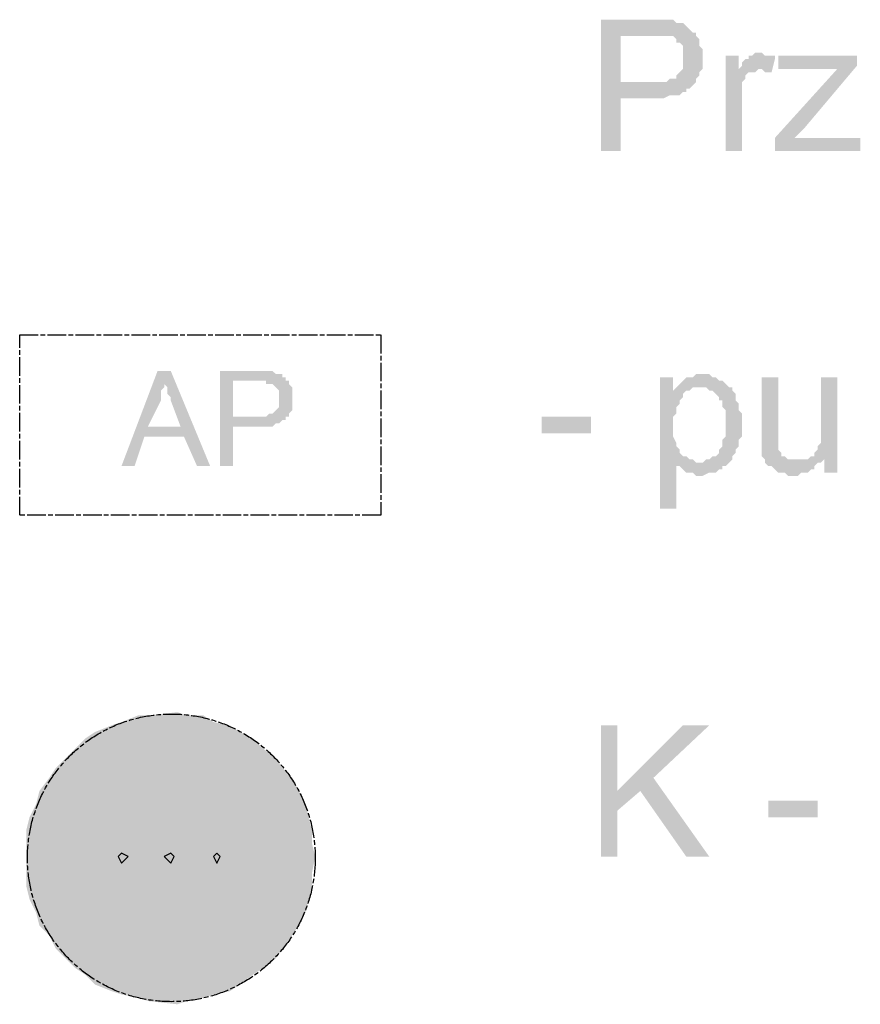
# Model space of a CAD drawing. Header units: millimetres. Extents: x -523 to 1404227, y -783705 to 1038705.
# Tile 434 of 508: x 708836 to 709919, y 235372 to 236642. Entities that reach past the tile are written whole.
import ezdxf

# ---------------------------------------------------------------- set-up
doc = ezdxf.new("R2010")
doc.units = ezdxf.units.MM
doc.linetypes.add('ACAD_ISO08W100', pattern=[36, 24, -3, 6, -3])
doc.layers.add('!!ELEKTRYKA', color=7, linetype='Continuous')

msp = doc.modelspace()

# ---------------------------------------------------------------- hatches: boundary and pattern name
at = {"layer": '!!ELEKTRYKA', "linetype": 'ACAD_ISO08W100'}
for color, points in [(7, [(709648.42, 236641.76), (709584.92, 236641.76), (709584.92, 236472.42), (709610.32, 236472.42), (709610.32, 236540.16), (709652.65, 236540.16), (709656.89, 236540.16), (709661.12, 236540.16), (709665.35, 236540.16), (709673.82, 236544.39), (709678.05, 236544.39), (709682.29, 236544.39), (709686.52, 236544.39), (709690.75, 236548.62), (709694.99, 236548.62), (709694.99, 236552.86), (709699.22, 236552.86), (709703.45, 236557.09), (709703.45, 236557.09), (709610.32, 236561.32), (709610.32, 236620.59), (709652.65, 236620.59), (709707.69, 236624.83), (709703.45, 236624.83), (709699.22, 236629.06), (709694.99, 236633.29), (709694.99, 236633.29), (709690.75, 236637.53), (709686.52, 236637.53), (709682.29, 236637.53), (709678.05, 236641.76), (709673.82, 236641.76), (709669.59, 236641.76), (709665.35, 236641.76), (709661.12, 236641.76), (709656.89, 236641.76)]), (7, [(709707.69, 236624.83), (709652.65, 236620.59), (709678.05, 236620.59), (709682.29, 236616.36), (709682.29, 236612.13), (709686.52, 236612.13), (709686.52, 236612.13), (709690.75, 236607.89), (709690.75, 236603.66), (709690.75, 236599.43), (709690.75, 236590.96), (709690.75, 236590.96), (709690.75, 236586.73), (709690.75, 236578.26), (709690.75, 236578.26), (709686.52, 236574.02), (709682.29, 236569.79), (709682.29, 236569.79), (709682.29, 236565.56), (709678.05, 236565.56), (709673.82, 236565.56), (709669.59, 236561.32), (709665.35, 236561.32), (709656.89, 236561.32), (709652.65, 236561.32), (709610.32, 236561.32), (709703.45, 236557.09), (709707.69, 236561.32), (709707.69, 236565.56), (709711.92, 236569.79), (709711.92, 236574.02), (709716.15, 236578.26), (709716.15, 236582.49), (709716.15, 236586.73), (709716.15, 236590.96), (709716.15, 236595.19), (709716.15, 236599.43), (709716.15, 236603.66), (709711.92, 236607.89), (709711.92, 236612.13), (709711.92, 236616.36), (709707.69, 236620.59)]), (7, [(709762.72, 236595.19), (709745.79, 236595.19), (709745.79, 236472.42), (709766.96, 236472.42), (709766.96, 236535.92), (709766.96, 236535.92), (709766.96, 236544.39), (709766.96, 236548.62), (709766.96, 236552.86), (709766.96, 236557.09), (709766.96, 236561.32), (709771.19, 236565.56), (709771.19, 236569.79), (709775.42, 236574.02), (709779.66, 236574.02), (709783.89, 236574.02), (709788.12, 236578.26), (709762.72, 236578.26)]), (7, [(709788.12, 236599.43), (709788.12, 236599.43), (709783.89, 236599.43), (709779.66, 236595.19), (709775.42, 236595.19), (709775.42, 236590.96), (709771.19, 236590.96), (709766.96, 236586.73), (709766.96, 236582.49), (709762.72, 236578.26), (709788.12, 236578.26), (709792.36, 236578.26), (709796.59, 236574.02), (709800.82, 236574.02), (709805.06, 236574.02), (709809.29, 236590.96), (709809.29, 236595.19), (709800.82, 236595.19), (709796.59, 236595.19), (709792.36, 236599.43)]), (7, [(709915.13, 236595.19), (709813.52, 236595.19), (709813.52, 236578.26), (709889.73, 236578.26), (709915.13, 236582.49)]), (7, [(709915.13, 236582.49), (709889.73, 236578.26), (709809.29, 236489.36), (709809.29, 236472.42), (709834.69, 236489.36), (709847.39, 236502.06)]), (1, [(709030.34, 236188.78), (709013.4, 236188.78), (708966.84, 236066.01), (708983.77, 236066.01), (708996.47, 236104.11), (709047.27, 236104.11), (709000.7, 236116.81), (709017.64, 236150.68), (709017.64, 236154.91), (709017.64, 236154.91), (709017.64, 236159.15), (709017.64, 236163.38), (709021.87, 236167.61), (709021.87, 236167.61), (709021.87, 236171.85), (709021.87, 236176.08)]), (1, [(709030.34, 236188.78), (709021.87, 236176.08), (709021.87, 236176.08), (709021.87, 236171.85), (709026.1, 236167.61), (709026.1, 236163.38), (709026.1, 236163.38), (709026.1, 236159.15), (709030.34, 236154.91), (709030.34, 236150.68), (709043.04, 236116.81), (709000.7, 236116.81), (709047.27, 236104.11), (709064.2, 236066.01), (709081.14, 236066.01)]), (1, [(709140.41, 236188.78), (709093.84, 236188.78), (709093.84, 236066.01), (709110.77, 236066.01), (709110.77, 236116.81), (709140.41, 236116.81), (709144.64, 236116.81), (709148.87, 236116.81), (709153.11, 236116.81), (709157.34, 236116.81), (709161.57, 236116.81), (709161.57, 236116.81), (709165.81, 236121.05), (709170.04, 236121.05), (709170.04, 236121.05), (709174.27, 236125.28), (709178.51, 236125.28), (709178.51, 236125.28), (709178.51, 236129.51), (709110.77, 236129.51), (709110.77, 236176.08), (709140.41, 236176.08), (709182.74, 236176.08), (709178.51, 236176.08), (709178.51, 236180.31), (709174.27, 236180.31), (709174.27, 236184.55), (709170.04, 236184.55), (709165.81, 236184.55), (709161.57, 236188.78), (709161.57, 236188.78), (709157.34, 236188.78), (709157.34, 236188.78), (709153.11, 236188.78), (709148.87, 236188.78), (709144.64, 236188.78)]), (1, [(709182.74, 236176.08), (709140.41, 236176.08), (709153.11, 236176.08), (709153.11, 236171.85), (709157.34, 236171.85), (709161.57, 236171.85), (709161.57, 236171.85), (709165.81, 236167.61), (709165.81, 236167.61), (709165.81, 236167.61), (709170.04, 236163.38), (709170.04, 236159.15), (709170.04, 236154.91), (709170.04, 236154.91), (709170.04, 236150.68), (709170.04, 236146.45), (709170.04, 236142.21), (709170.04, 236142.21), (709165.81, 236137.98), (709165.81, 236137.98), (709161.57, 236133.75), (709161.57, 236133.75), (709157.34, 236133.75), (709153.11, 236129.51), (709148.87, 236129.51), (709148.87, 236129.51), (709140.41, 236129.51), (709110.77, 236129.51), (709178.51, 236129.51), (709182.74, 236129.51), (709182.74, 236133.75), (709186.97, 236137.98), (709186.97, 236137.98), (709186.97, 236142.21), (709186.97, 236146.45), (709186.97, 236150.68), (709186.97, 236154.91), (709186.97, 236154.91), (709186.97, 236159.15), (709186.97, 236159.15), (709186.97, 236163.38), (709186.97, 236167.61), (709182.74, 236171.85), (709182.74, 236171.85)]), (7, [(709678.05, 236180.31), (709661.12, 236180.31), (709661.12, 236010.98), (709682.29, 236010.98), (709682.29, 236070.25), (709711.92, 236070.25), (709707.69, 236070.25), (709703.45, 236074.48), (709699.22, 236074.48), (709694.99, 236078.71), (709690.75, 236078.71), (709686.52, 236082.95), (709686.52, 236087.18), (709682.29, 236091.41), (709682.29, 236091.41), (709682.29, 236095.65), (709678.05, 236104.11), (709678.05, 236108.35), (709678.05, 236112.58), (709678.05, 236116.81), (709678.05, 236121.05), (709678.05, 236125.28), (709678.05, 236129.51), (709682.29, 236133.75), (709682.29, 236137.98), (709682.29, 236142.21), (709686.52, 236146.45), (709686.52, 236150.68), (709690.75, 236154.91), (709690.75, 236159.15), (709694.99, 236163.38), (709699.22, 236163.38), (709678.05, 236163.38)]), (7, [(709716.15, 236184.55), (709707.69, 236184.55), (709703.45, 236180.31), (709694.99, 236180.31), (709690.75, 236176.08), (709690.75, 236176.08), (709686.52, 236171.85), (709682.29, 236167.61), (709711.92, 236167.61), (709716.15, 236167.61), (709720.39, 236167.61), (709724.62, 236163.38), (709728.85, 236163.38), (709733.09, 236159.15), (709737.32, 236154.91), (709737.32, 236150.68), (709741.56, 236150.68), (709741.56, 236146.45), (709741.56, 236142.21), (709745.79, 236137.98), (709745.79, 236129.51), (709745.79, 236125.28), (709745.79, 236121.05), (709745.79, 236116.81), (709745.79, 236112.58), (709745.79, 236108.35), (709745.79, 236104.11), (709741.56, 236099.88), (709741.56, 236095.65), (709741.56, 236091.41), (709737.32, 236087.18), (709737.32, 236082.95), (709733.09, 236078.71), (709728.85, 236078.71), (709724.62, 236074.48), (709720.39, 236074.48), (709716.15, 236070.25), (709711.92, 236070.25), (709682.29, 236070.25), (709682.29, 236066.01), (709686.52, 236066.01), (709690.75, 236061.78), (709694.99, 236057.54), (709694.99, 236057.54), (709699.22, 236057.54), (709703.45, 236057.54), (709707.69, 236053.31), (709711.92, 236053.31), (709711.92, 236053.31), (709716.15, 236053.31), (709724.62, 236057.54), (709728.85, 236057.54), (709733.09, 236057.54), (709737.32, 236061.78), (709741.56, 236061.78), (709741.56, 236066.01), (709745.79, 236066.01), (709750.02, 236070.25), (709754.26, 236074.48), (709754.26, 236078.71), (709758.49, 236082.95), (709758.49, 236087.18), (709758.49, 236087.18), (709762.72, 236091.41), (709762.72, 236095.65), (709762.72, 236099.88), (709766.96, 236104.11), (709766.96, 236108.35), (709766.96, 236116.81), (709766.96, 236121.05), (709766.96, 236121.05), (709766.96, 236125.28), (709766.96, 236129.51), (709766.96, 236133.75), (709762.72, 236137.98), (709762.72, 236142.21), (709762.72, 236146.45), (709758.49, 236150.68), (709758.49, 236154.91), (709758.49, 236159.15), (709754.26, 236163.38), (709754.26, 236167.61), (709750.02, 236167.61), (709745.79, 236171.85), (709741.56, 236176.08), (709741.56, 236176.08), (709737.32, 236176.08), (709733.09, 236180.31), (709728.85, 236180.31), (709724.62, 236184.55), (709720.39, 236184.55)]), (7, [(709813.52, 236180.31), (709792.36, 236180.31), (709792.36, 236104.11), (709792.36, 236104.11), (709792.36, 236095.65), (709792.36, 236091.41), (709792.36, 236087.18), (709792.36, 236082.95), (709792.36, 236082.95), (709792.36, 236078.71), (709796.59, 236074.48), (709796.59, 236070.25), (709800.82, 236066.01), (709805.06, 236066.01), (709809.29, 236061.78), (709813.52, 236057.54), (709813.52, 236057.54), (709817.76, 236057.54), (709821.99, 236057.54), (709826.22, 236053.31), (709834.69, 236053.31), (709834.69, 236053.31), (709838.92, 236053.31), (709843.16, 236057.54), (709847.39, 236057.54), (709851.62, 236057.54), (709855.86, 236061.78), (709860.09, 236061.78), (709860.09, 236066.01), (709864.33, 236070.25), (709868.56, 236070.25), (709834.69, 236074.48), (709834.69, 236074.48), (709830.46, 236074.48), (709826.22, 236074.48), (709821.99, 236078.71), (709817.76, 236078.71), (709817.76, 236082.95), (709813.52, 236087.18), (709813.52, 236091.41), (709813.52, 236091.41), (709813.52, 236095.65), (709813.52, 236099.88), (709813.52, 236104.11), (709813.52, 236112.58)]), (7, [(709889.73, 236180.31), (709868.56, 236180.31), (709868.56, 236112.58), (709868.56, 236112.58), (709868.56, 236108.35), (709868.56, 236104.11), (709868.56, 236099.88), (709868.56, 236095.65), (709864.33, 236091.41), (709864.33, 236087.18), (709860.09, 236082.95), (709860.09, 236078.71), (709855.86, 236078.71), (709872.79, 236074.48), (709872.79, 236057.54), (709889.73, 236057.54)]), (7, [(709682.29, 236167.61), (709678.05, 236163.38), (709699.22, 236163.38), (709703.45, 236167.61), (709707.69, 236167.61), (709711.92, 236167.61)]), (7, [(709855.86, 236078.71), (709851.62, 236074.48), (709834.69, 236074.48), (709868.56, 236070.25), (709872.79, 236074.48)]), (7, [(709606.09, 235731.57), (709584.92, 235731.57), (709584.92, 235562.23), (709606.09, 235562.23), (709606.09, 235621.5), (709606.09, 235646.9)]), (7, [(709724.62, 235731.57), (709690.75, 235731.57), (709606.09, 235646.9), (709606.09, 235621.5), (709635.72, 235646.9), (709652.65, 235663.83)])]:
    msp.add_hatch(color=color, dxfattribs=at).paths.add_polyline_path(points)

# ---------------------------------------------------------------- linework, layer by layer
at = {"layer": '!!ELEKTRYKA', "color": 1, "linetype": 'ACAD_ISO08W100', "lineweight": -3}
msp.add_lwpolyline([(708835.6, 236235.35), (709301.28, 236235.35), (709301.28, 236002.51), (708835.6, 236002.51)], close=True, dxfattribs=at)
at = {"layer": '!!ELEKTRYKA', "color": 7, "linetype": 'ACAD_ISO08W100', "lineweight": -3}
for points in [[(708966.84, 235566.47), (708962.6, 235562.23), (708966.84, 235553.77), (708975.3, 235562.23)], [(709030.34, 235566.47), (709021.87, 235562.23), (709030.34, 235553.77), (709034.57, 235562.23)], [(709089.61, 235566.47), (709085.37, 235562.23), (709089.61, 235553.77), (709093.84, 235562.23)]]:
    msp.add_lwpolyline(points, close=True, dxfattribs=at)
at = {"layer": '!!ELEKTRYKA', "color": 1, "linetype": 'ACAD_ISO08W100', "lineweight": -3}
msp.add_circle((709031.1, 235560.64), 185.52, dxfattribs=at)
at = {"layer": '!!ELEKTRYKA', "color": 7, "linetype": 'ACAD_ISO08W100', "lineweight": -3}
for points in [[(709919.36, 236489.36), (709834.69, 236489.36), (709919.36, 236472.42), (709809.29, 236472.42)], [(709508.72, 236108.35), (709508.72, 236129.51), (709572.22, 236108.35), (709572.22, 236129.51)], [(709652.65, 235663.83), (709635.72, 235646.9), (709724.62, 235562.23), (709694.99, 235562.23)], [(709800.82, 235613.03), (709800.82, 235634.2), (709864.33, 235613.03), (709864.33, 235634.2)]]:
    msp.add_solid(points, dxfattribs=at)
at = {"layer": '!!ELEKTRYKA', "color": 1, "linetype": 'ACAD_ISO08W100', "lineweight": -3}
for points in [[(708988, 235744.27), (709085.37, 235735.8), (708966.84, 235735.8)], [(708988, 235744.27), (709072.67, 235744.27), (709085.37, 235735.8)], [(709038.8, 235748.5), (709051.5, 235744.27), (709000.7, 235744.27)], [(708954.14, 235731.57), (709119.24, 235723.1), (708932.97, 235723.1)], [(708966.84, 235735.8), (709106.54, 235731.57), (708954.14, 235731.57)], [(708954.14, 235731.57), (709106.54, 235731.57), (709119.24, 235723.1)], [(708966.84, 235735.8), (709085.37, 235735.8), (709106.54, 235731.57)], [(708932.97, 235723.1), (709136.17, 235714.64), (708920.27, 235714.64)], [(708932.97, 235723.1), (709119.24, 235723.1), (709136.17, 235714.64)], [(708920.27, 235714.64), (709148.87, 235701.94), (708907.57, 235701.94)], [(708920.27, 235714.64), (709136.17, 235714.64), (709148.87, 235701.94)], [(708907.57, 235701.94), (709165.81, 235689.24), (708894.87, 235689.24)], [(708907.57, 235701.94), (709148.87, 235701.94), (709165.81, 235689.24)], [(708894.87, 235689.24), (709174.27, 235676.54), (708882.17, 235676.54)], [(708894.87, 235689.24), (709165.81, 235689.24), (709174.27, 235676.54)], [(708882.17, 235676.54), (709186.97, 235663.83), (708873.7, 235663.83)], [(708882.17, 235676.54), (709174.27, 235676.54), (709186.97, 235663.83)], [(708873.7, 235663.83), (709195.44, 235646.9), (708861, 235646.9)], [(708873.7, 235663.83), (709186.97, 235663.83), (709195.44, 235646.9)], [(708861, 235646.9), (709203.91, 235629.97), (708856.77, 235629.97)], [(708861, 235646.9), (709195.44, 235646.9), (709203.91, 235629.97)], [(708856.77, 235629.97), (709208.14, 235613.03), (708848.3, 235613.03)], [(708856.77, 235629.97), (709203.91, 235629.97), (709208.14, 235613.03)], [(708848.3, 235613.03), (709212.38, 235596.1), (708844.07, 235596.1)], [(708848.3, 235613.03), (709208.14, 235613.03), (709212.38, 235596.1)], [(708844.07, 235596.1), (709212.38, 235579.17), (708844.07, 235579.17)], [(708844.07, 235596.1), (709212.38, 235596.1), (709212.38, 235579.17)], [(708844.07, 235579.17), (709216.61, 235562.23), (708844.07, 235562.23)], [(708844.07, 235579.17), (709212.38, 235579.17), (709216.61, 235562.23)], [(708844.07, 235562.23), (709212.38, 235541.07), (708844.07, 235541.07)], [(708844.07, 235562.23), (709216.61, 235562.23), (709212.38, 235541.07)], [(708844.07, 235541.07), (709212.38, 235524.13), (708844.07, 235524.13)], [(708844.07, 235541.07), (709212.38, 235541.07), (709212.38, 235524.13)], [(708844.07, 235524.13), (709208.14, 235507.2), (708848.3, 235507.2)], [(708844.07, 235524.13), (709212.38, 235524.13), (709208.14, 235507.2)], [(708848.3, 235507.2), (709203.91, 235490.26), (708856.77, 235490.26)], [(708848.3, 235507.2), (709208.14, 235507.2), (709203.91, 235490.26)], [(708856.77, 235490.26), (709195.44, 235473.33), (708861, 235473.33)], [(708856.77, 235490.26), (709203.91, 235490.26), (709195.44, 235473.33)], [(708861, 235473.33), (709186.97, 235460.63), (708873.7, 235460.63)], [(708861, 235473.33), (709195.44, 235473.33), (709186.97, 235460.63)], [(708873.7, 235460.63), (709174.27, 235443.7), (708882.17, 235443.7)], [(708873.7, 235460.63), (709186.97, 235460.63), (709174.27, 235443.7)], [(708882.17, 235443.7), (709165.81, 235431), (708894.87, 235431)], [(708882.17, 235443.7), (709174.27, 235443.7), (709165.81, 235431)], [(708894.87, 235431), (709148.87, 235418.3), (708907.57, 235418.3)], [(708894.87, 235431), (709165.81, 235431), (709148.87, 235418.3)], [(708907.57, 235418.3), (709136.17, 235409.83), (708920.27, 235409.83)], [(708907.57, 235418.3), (709148.87, 235418.3), (709136.17, 235409.83)], [(708920.27, 235409.83), (709119.24, 235397.13), (708932.97, 235397.13)], [(708920.27, 235409.83), (709136.17, 235409.83), (709119.24, 235397.13)], [(708932.97, 235397.13), (709106.54, 235388.66), (708954.14, 235388.66)], [(708932.97, 235397.13), (709119.24, 235397.13), (709106.54, 235388.66)], [(708954.14, 235388.66), (709085.37, 235384.43), (708966.84, 235384.43)], [(708954.14, 235388.66), (709106.54, 235388.66), (709085.37, 235384.43)], [(708966.84, 235384.43), (709072.67, 235380.19), (708988, 235380.19)], [(708966.84, 235384.43), (709085.37, 235384.43), (709072.67, 235380.19)], [(708988, 235380.19), (709051.5, 235375.96), (709000.7, 235375.96)], [(708988, 235380.19), (709072.67, 235380.19), (709051.5, 235375.96)], [(709000.7, 235375.96), (709051.5, 235375.96), (709038.8, 235371.73)]]:
    msp.add_solid(points, dxfattribs=at)

doc.saveas('drawing.dxf')
